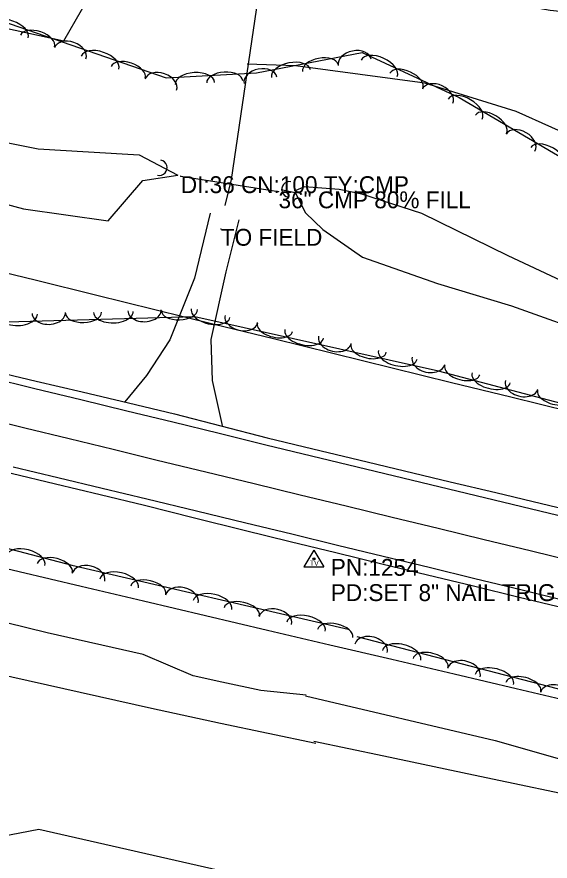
# Model space of a CAD drawing. Extents: x 1441650 to 1491889, y 345904 to 358319.
# Drawn here: x 1472209.3 to 1472367.4, y 348237.1 to 348487.3 of the extents above; entities that cross this region are included whole.
import ezdxf

# ---------------------------------------------------------------- set-up
doc = ezdxf.new("R2010")
doc.units = 0
for name, color, linetype in [('S_CROSS_DRAIN', 7, 'Continuous'), ('S_CROSS_DRAIN_ANNOT', 7, 'Continuous'), ('S_DITCHLINE', 7, 'Continuous'), ('S_DRG_PT_SYM', 7, 'Continuous'), ('S_EDGE_PAVEMENT', 7, 'Continuous'), ('S_GRAVEL_ROAD', 7, 'Continuous'), ('S_MISC_BOUNDARY', 7, 'Continuous'), ('S_MSC_PT_SYM', 7, 'Continuous'), ('S_PAVEMENT_CROWN', 7, 'Continuous'), ('S_SECONDARY_CTL', 7, 'Continuous'), ('S_SECONDARY_CTL_ANNOT', 7, 'Continuous'), ('S_SHOULDER', 7, 'Continuous'), ('S_STREAM', 7, 'Continuous'), ('S_SURVEY_TEXT_ANNOT', 7, 'Continuous'), ('S_TRAILS', 7, 'Continuous'), ('S_TREE', 7, 'Continuous')]:
    doc.layers.add(name, color=color, linetype=linetype)

msp = doc.modelspace()

# ---------------------------------------------------------------- linework, layer by layer
at = {"layer": 'S_CROSS_DRAIN'}
msp.add_line((1472257.93, 348440.04), (1472286.9, 348435.54), dxfattribs=at)
for centre, start, end in [((1472251.54, 348442.57), 257.3754, 77.7046), ((1472290.13, 348436.14), 80.3559, 260.6851)]:
    msp.add_arc(centre, 2.3, start, end, dxfattribs=at)
at = {"layer": 'S_DITCHLINE'}
for points in [[(1472201.71, 348450.93), (1472215.61, 348448.2), (1472230.6, 348447.3), (1472245.59, 348446.39), (1472257, 348440.4)], [(1472197.64, 348434.08), (1472211.27, 348430.42), (1472223.8, 348428.61), (1472236.34, 348426.81), (1472246.63, 348438.82), (1472257, 348440.39)]]:
    msp.add_lwpolyline(points, dxfattribs=at)
at = {"layer": 'S_DRG_PT_SYM'}
for points in [[(1472257.93, 348440.04), (1472257.93, 348440.09), (1472257.93, 348440.04), (1472257.88, 348440.04), (1472257.93, 348440.04), (1472257.93, 348439.99), (1472257.93, 348440.04), (1472257.98, 348440.04)], [(1472286.9, 348435.54), (1472286.9, 348435.59), (1472286.9, 348435.54), (1472286.85, 348435.54), (1472286.9, 348435.54), (1472286.9, 348435.49), (1472286.9, 348435.54), (1472286.95, 348435.54)]]:
    msp.add_lwpolyline(points, dxfattribs=at)
at = {"layer": 'S_EDGE_PAVEMENT'}
for points in [[(1472201.05, 348380.49), (1472214.67, 348377.18), (1472228.28, 348373.86), (1472241.9, 348370.54), (1472255.52, 348367.22), (1472269.32, 348363.85), (1472283.12, 348360.47), (1472296.67, 348357.21), (1472310.21, 348353.94), (1472323.75, 348350.68), (1472337.29, 348347.41), (1472350.83, 348344.15), (1472364.38, 348340.89), (1472377.92, 348337.62)], [(1472208.24, 348353.94), (1472221.44, 348350.76), (1472234.65, 348347.58), (1472247.85, 348344.39), (1472262.53, 348340.87), (1472277.21, 348337.35), (1472290.79, 348334.05), (1472304.38, 348330.75), (1472317.96, 348327.44), (1472331.55, 348324.14), (1472345.13, 348320.83), (1472358.72, 348317.53), (1472372.3, 348314.22)]]:
    msp.add_lwpolyline(points, dxfattribs=at)
at = {"layer": 'S_GRAVEL_ROAD'}
for points in [[(1472266.6, 348429.08), (1472261.99, 348409.85), (1472254.69, 348391.51), (1472247.77, 348381.03), (1472241.37, 348373.15)], [(1472270.28, 348366.2), (1472267.3, 348379.53), (1472266.97, 348391.67), (1472271.38, 348411.74), (1472275.25, 348427.07)]]:
    msp.add_lwpolyline(points, dxfattribs=at)
at = {"layer": 'S_MISC_BOUNDARY'}
msp.add_lwpolyline([(1471475.52, 348661.88), (1471596.07, 348636.03), (1471627.75, 348620.42), (1471738.86, 348602.3), (1471793.49, 348589.52), (1471854.04, 348561.81), (1471950.78, 348540.61), (1472086.48, 348515.91), (1472163.94, 348495.48), (1472191.15, 348487.15), (1472223.27, 348480.2), (1472233.74, 348498.39), (1472234.47, 348559.03), (1472230, 348608)], dxfattribs=at)
at = {"layer": 'S_MSC_PT_SYM'}
msp.add_lwpolyline([(1472269.8, 348424.44), (1472269.8, 348424.49), (1472269.8, 348424.44), (1472269.75, 348424.44), (1472269.8, 348424.44), (1472269.8, 348424.39), (1472269.8, 348424.44), (1472269.85, 348424.44)], dxfattribs=at)
at = {"layer": 'S_PAVEMENT_CROWN'}
msp.add_lwpolyline([(1472198.63, 348368.69), (1472211.71, 348365.5), (1472224.79, 348362.31), (1472237.87, 348359.13), (1472250.95, 348355.94), (1472265.31, 348352.45), (1472279.66, 348348.96), (1472293.3, 348345.65), (1472306.94, 348342.34), (1472320.58, 348339.03), (1472334.21, 348335.72), (1472347.85, 348332.41), (1472361.49, 348329.09), (1472375.13, 348325.78)], dxfattribs=at)
at = {"layer": 'S_SECONDARY_CTL'}
for p, q in [((1472297.39, 348329.25), (1472294.38, 348324.29)), ((1472297.39, 348329.25), (1472300.33, 348324.29)), ((1472294.38, 348324.29), (1472300.33, 348324.29))]:
    msp.add_line(p, q, dxfattribs=at)
for radius in [0.311, 0.183, 0.103]:
    msp.add_circle((1472297.39, 348326.64), radius, dxfattribs=at)
at = {"layer": 'S_SHOULDER'}
for points in [[(1472201.29, 348382.59), (1472215, 348379.35), (1472228.7, 348376.12), (1472242.4, 348372.88), (1472256.1, 348369.65), (1472269.82, 348366.07), (1472283.55, 348362.49), (1472297.1, 348359.24), (1472310.66, 348356), (1472324.22, 348352.76), (1472337.78, 348349.51), (1472351.34, 348346.27), (1472364.89, 348343.02), (1472378.45, 348339.78)], [(1472207.61, 348352.06), (1472220.8, 348348.88), (1472233.98, 348345.7), (1472247.17, 348342.52), (1472261.95, 348338.82), (1472276.73, 348335.12), (1472290.32, 348331.82), (1472303.91, 348328.52), (1472317.49, 348325.22), (1472331.08, 348321.92), (1472344.67, 348318.62), (1472358.26, 348315.32), (1472371.85, 348312.02)]]:
    msp.add_lwpolyline(points, dxfattribs=at)
at = {"layer": 'S_STREAM'}
for points in [[(1472295.07, 348286.22), (1472281.68, 348287.6), (1472270.04, 348290.15), (1472261.56, 348292.01), (1472246.79, 348298.33), (1472218.31, 348304.72), (1472169.97, 348316.56), (1472125.26, 348328.24), (1472102.14, 348333.77), (1472075.34, 348341.46), (1472064.34, 348343.88), (1472039.46, 348349.33), (1471949.35, 348370.14), (1471907.43, 348381.53), (1471868.82, 348389.73), (1471852.23, 348389.54), (1471825.47, 348395.41), (1471820.72, 348400.61), (1471780.43, 348409.4), (1471733.43, 348419.71), (1471696.84, 348427.73), (1471659.16, 348440.13), (1471624.07, 348447.82), (1471542.54, 348466.59)], [(1471561.48, 348442.77), (1471596.59, 348434.37), (1471604.23, 348432.15), (1471611.86, 348433.71), (1471628.58, 348426.6), (1471682.27, 348414.01), (1471726.84, 348402.78), (1471773.47, 348392.3), (1471820.33, 348381.15), (1471863.57, 348371.26), (1471891.66, 348364.68), (1471942.93, 348352.37), (1471983.1, 348340.47), (1472024.67, 348329.87), (1472042.99, 348325.88), (1472066.84, 348322.35), (1472103.63, 348316.15), (1472144, 348307.3), (1472197.16, 348294.04), (1472249.23, 348282.4), (1472269.68, 348277.92), (1472297.92, 348272.01)], [(1472287.68, 348436.06), (1472291.82, 348435.18), (1472294.85, 348429.18), (1472300.07, 348424.21), (1472311.79, 348416.03), (1472334.07, 348408.27), (1472356, 348401.62), (1472382.51, 348392.19), (1472405.06, 348383.61), (1472424.28, 348378.07), (1472453.64, 348370.87), (1472469.12, 348367.52), (1472489.56, 348360.43), (1472510.46, 348350.63), (1472516.87, 348349.38), (1472527.38, 348349.64), (1472541.89, 348347.08), (1472560.72, 348343.14), (1472579.21, 348336.68), (1472599.57, 348332.31), (1472624.63, 348327.03)], [(1472620.05, 348332.03), (1472605.87, 348337.64), (1472594.87, 348344.64), (1472588.25, 348348.78), (1472570.02, 348350.88), (1472546.18, 348352.28), (1472521.23, 348357.5), (1472512.86, 348357.74), (1472505.66, 348359.25), (1472484.53, 348368.46), (1472475.83, 348378.54), (1472469.15, 348383.6), (1472449.61, 348387.69), (1472439.65, 348388.06), (1472423.04, 348387.77), (1472408.9, 348390.74), (1472396.09, 348396.59), (1472385.16, 348402.34), (1472354.94, 348416.47), (1472329.42, 348429.01), (1472311.6, 348434.76), (1472304.91, 348436.15), (1472294.62, 348436.91), (1472291.55, 348435.59)], [(1472294.92, 348286.04), (1472351.15, 348272.83), (1472395.51, 348260.21), (1472421.94, 348254.67), (1472444.66, 348247.87), (1472436.36, 348247.94), (1472409.77, 348251.7), (1472382.32, 348254.61), (1472344.74, 348262.57), (1472318.08, 348268.15), (1472297.34, 348272.49)]]:
    msp.add_lwpolyline(points, dxfattribs=at)
at = {"layer": 'S_TRAILS'}
for points in [[(1472626.52, 348493.89), (1472546.84, 348489.15), (1472478.37, 348485.37), (1472418.2, 348483.77), (1472367.42, 348489.19), (1472323.93, 348496.96), (1472305.2, 348504.11), (1472292.13, 348502.69), (1472280.79, 348492.76), (1472272.85, 348439.08), (1472271, 348431.33)], [(1472641.56, 348378.82), (1472564.77, 348393.78), (1472471.1, 348418.52), (1472410.2, 348435.56), (1472357.38, 348459.23), (1472330.28, 348467.59), (1472291.89, 348472.77), (1472277.58, 348473.29)], [(1472273.61, 348233.27), (1472215.87, 348246.47), (1472188.1, 348241.1), (1472144.88, 348248.22), (1472094.13, 348259.02), (1472055.89, 348267.66)]]:
    msp.add_lwpolyline(points, dxfattribs=at)
at = {"layer": 'S_TREE'}
for points in [[(1472528.19, 348331.65), (1472410.41, 348362.18), (1472334.28, 348382.23), (1472262.11, 348398.35), (1472181.98, 348396.12), (1472149.15, 348407.6), (1472131.22, 348413.02), (1472064.35, 348427.43), (1472021.14, 348432.96), (1471956.38, 348452.28), (1471937.33, 348480.28), (1471894.68, 348467.42), (1471781, 348495.31), (1471736.72, 348531.83), (1471631.28, 348544.3), (1471603.79, 348531.98), (1471580.06, 348535.42), (1471568.63, 348551.19), (1471553.54, 348559.18), (1471510.97, 348562.27), (1471471.1, 348573.64), (1471425.55, 348596.94), (1471398.84, 348604.14)], [(1471397.38, 348524.16), (1471543.07, 348490.44), (1471688.24, 348458.62), (1471805.19, 348432.98), (1471948.44, 348391.73), (1472079.77, 348362.98), (1472225.66, 348324.76), (1472307.56, 348305.8)], [(1472194.35, 348489.61), (1472253.63, 348469.16), (1472280.36, 348470.65), (1472311.73, 348476.67), (1472340.43, 348463.41), (1472381.6, 348439.31), (1472438.57, 348415.72), (1472518.52, 348395.88), (1472569.55, 348384.69)], [(1472197.51, 348413.52), (1472215.09, 348409.2), (1472232.67, 348404.87), (1472250.25, 348400.55), (1472267.84, 348396.23), (1472285.42, 348391.91), (1472303, 348387.59), (1472320.58, 348383.26), (1472338.17, 348378.94), (1472355.75, 348374.62), (1472373.33, 348370.3)], [(1472197.51, 348413.52), (1472215.09, 348409.2), (1472232.67, 348404.87), (1472250.25, 348400.55), (1472267.84, 348396.23), (1472285.42, 348391.91), (1472303, 348387.58), (1472320.58, 348383.26), (1472338.17, 348378.94), (1472355.75, 348374.62), (1472373.33, 348370.3)], [(1472191.55, 348327.22), (1472209.98, 348322.88), (1472228.4, 348318.55), (1472246.82, 348314.21), (1472265.25, 348309.88), (1472283.67, 348305.54), (1472302.1, 348301.21), (1472320.52, 348296.88), (1472338.95, 348292.54), (1472357.37, 348288.21), (1472375.79, 348283.87), (1472394.22, 348279.54), (1472410.52, 348275.82), (1472426.82, 348272.1), (1472443.12, 348268.38), (1472459.42, 348264.66), (1472475.72, 348260.94), (1472492.02, 348257.22), (1472508.33, 348253.5), (1472524.63, 348249.79), (1472540.93, 348246.07), (1472557.23, 348242.35), (1472573.53, 348238.63), (1472589.83, 348234.91)], [(1472191.55, 348327.22), (1472209.98, 348322.88), (1472228.4, 348318.55), (1472246.82, 348314.21), (1472265.25, 348309.88), (1472283.67, 348305.54), (1472302.1, 348301.21), (1472320.52, 348296.88), (1472338.95, 348292.54), (1472357.37, 348288.21), (1472375.8, 348283.87), (1472394.22, 348279.54), (1472410.52, 348275.82), (1472426.82, 348272.1), (1472443.12, 348268.38), (1472459.42, 348264.66), (1472475.72, 348260.94), (1472492.03, 348257.22), (1472508.33, 348253.51), (1472524.63, 348249.79), (1472540.93, 348246.07), (1472557.23, 348242.35), (1472573.53, 348238.63), (1472589.83, 348234.91)], [(1472310.15, 348303.67), (1472465.08, 348263.44), (1472535.44, 348247.8), (1472646.52, 348221.7), (1472680.95, 348214.5), (1472768.25, 348192.77), (1472844.04, 348176.91), (1472901.65, 348160.68), (1472928, 348153.12), (1472974.47, 348131.25), (1472985.82, 348129), (1472989.26, 348142.93), (1473004.35, 348152.55), (1473012.14, 348148.07), (1473011.33, 348127.41), (1473005.74, 348100.7), (1472997.92, 348078.83), (1472968.79, 348050.92), (1472925.63, 348015.56)]]:
    msp.add_lwpolyline(points, dxfattribs=at)
for centre, major_axis, ratio, start_param, end_param in [((1472207.09, 348482.97), (-5.55, 1.91), 0.55008, 3.141593, 6.283185), ((1472215.47, 348480.08), (-5.05, 1.74), 0.540699, 3.141593, 6.283185), ((1472225.13, 348476.48), (-4.68, 1.62), 0.685311, 3.141593, 6.283185), ((1472233.96, 348473.7), (-5.55, 1.91), 0.55008, 3.141593, 6.283185), ((1472309.47, 348473.81), (-4.87, -0.94), 0.685311, 3.141593, 6.283185), ((1472299.3, 348472.13), (-5.25, -1.01), 0.540699, 3.141593, 6.283185), ((1472316.74, 348472.02), (-5.33, 2.46), 0.55008, 3.141593, 6.283185), ((1472242.35, 348470.81), (-5.05, 1.74), 0.540699, 3.141593, 6.283185), ((1472290.59, 348470.45), (-5.76, -1.11), 0.55008, 3.141593, 6.283185), ((1472252, 348467.21), (-4.68, 1.62), 0.685311, 3.141593, 6.283185), ((1472262.09, 348467.51), (-5.86, -0.32), 0.55008, 3.141593, 6.283185), ((1472270.95, 348468), (-5.34, -0.3), 0.540699, 3.141593, 6.283185), ((1472281.55, 348468.45), (-4.87, -0.94), 0.685311, 3.141593, 6.283185), ((1472324.79, 348468.3), (-4.85, 2.24), 0.540699, 3.141593, 6.283185), ((1472334.03, 348463.74), (-4.5, 2.08), 0.685311, 3.141593, 6.283185), ((1472342.21, 348459.91), (-5.06, 2.97), 0.55008, 3.141593, 6.283185), ((1472349.87, 348455.43), (-4.61, 2.7), 0.540699, 3.141593, 6.283185), ((1472358.62, 348450), (-4.28, 2.5), 0.685311, 3.141593, 6.283185), ((1472366.75, 348445.55), (-5.06, 2.97), 0.55008, 3.141593, 6.283185), ((1472237.94, 348399.8), (5.86, 0.16), 0.549729, 3.142248, 6.283841), ((1472247.19, 348400.32), (4.95, 0.13), 0.684873, 3.142666, 6.284259), ((1472257.49, 348400.35), (5.34, 0.15), 0.540354, 3.142228, 6.28382), ((1472266.77, 348399.48), (5.73, -1.28), 0.549629, 3.142206, 6.283799), ((1472209.53, 348399.01), (5.86, 0.16), 0.549729, 3.142248, 6.283841), ((1472218.78, 348399.53), (4.95, 0.13), 0.684873, 3.142666, 6.284259), ((1472229.08, 348399.56), (5.34, 0.15), 0.540354, 3.142228, 6.28382), ((1472275.86, 348397.72), (4.83, -1.08), 0.684749, 3.142597, 6.28419), ((1472285.86, 348395.22), (5.22, -1.17), 0.540256, 3.142187, 6.28378), ((1472294.51, 348393.29), (5.73, -1.28), 0.549629, 3.142206, 6.283799), ((1472303.6, 348391.52), (4.83, -1.08), 0.684749, 3.142597, 6.28419), ((1472313.6, 348389.02), (5.22, -1.17), 0.540256, 3.142187, 6.28378), ((1472322.25, 348387.09), (5.73, -1.28), 0.549629, 3.142206, 6.283799), ((1472331.34, 348385.33), (4.83, -1.08), 0.684749, 3.142597, 6.28419), ((1472341.36, 348382.56), (5.17, -1.36), 0.540167, 3.141596, 6.283189), ((1472349.93, 348380.3), (5.67, -1.49), 0.549538, 3.141596, 6.283189), ((1472358.95, 348378.2), (4.79, -1.26), 0.684636, 3.141598, 6.283191), ((1472368.85, 348375.32), (5.17, -1.36), 0.540167, 3.141596, 6.283189), ((1472211.97, 348326.15), (-5.68, 1.49), 0.55007, 3.141593, 6.283185), ((1472220.55, 348323.91), (-5.17, 1.35), 0.540689, 3.141593, 6.283185), ((1472230.56, 348321.18), (-4.83, 1.12), 0.685298, 3.141593, 6.283185), ((1472239.64, 348319.35), (-5.72, 1.32), 0.55007, 3.141593, 6.283185), ((1472248.27, 348317.35), (-5.21, 1.21), 0.540689, 3.141593, 6.283185), ((1472258.25, 348314.77), (-4.83, 1.12), 0.685298, 3.141593, 6.283185), ((1472267.33, 348312.94), (-5.72, 1.32), 0.55007, 3.141593, 6.283185), ((1472275.97, 348310.94), (-5.21, 1.21), 0.540689, 3.141593, 6.283185), ((1472285.95, 348308.36), (-4.83, 1.12), 0.685298, 3.141593, 6.283185), ((1472295.03, 348306.52), (-5.72, 1.32), 0.55007, 3.141593, 6.283185), ((1472303.67, 348304.52), (-5.21, 1.21), 0.540689, 3.141593, 6.283185), ((1472314.35, 348300.12), (-4.8, 1.25), 0.685304, 3.141431, 6.283024), ((1472323.37, 348298.05), (-5.68, 1.47), 0.550074, 3.141494, 6.283087), ((1472331.96, 348295.82), (-5.17, 1.34), 0.540694, 3.141497, 6.28309), ((1472341.86, 348292.98), (-4.8, 1.25), 0.685304, 3.141431, 6.283024), ((1472350.89, 348290.9), (-5.68, 1.47), 0.550074, 3.141494, 6.283087), ((1472359.47, 348288.67), (-5.17, 1.34), 0.540694, 3.141497, 6.28309), ((1472369.37, 348285.83), (-4.8, 1.25), 0.685304, 3.141431, 6.283024)]:
    msp.add_ellipse(centre, major_axis=major_axis, ratio=ratio, start_param=start_param, end_param=end_param, dxfattribs=at)

# ---------------------------------------------------------------- texts
at = {"layer": 'S_CROSS_DRAIN_ANNOT'}
for s, p in [('DI:36 CN:100 TY:CMP', (1472257.93, 348435.04)), ('36" CMP 80% FILL', (1472286.9, 348430.54))]:
    msp.add_text(s, height=5, dxfattribs=at).set_placement(p)
at = {"layer": 'S_SECONDARY_CTL'}
msp.add_text('TV', height=1.5, rotation=360, dxfattribs=at).set_placement((1472296.18, 348324.63))
at = {"layer": 'S_SECONDARY_CTL_ANNOT'}
for s, p in [('PN:1254', (1472302.39, 348321.64)), ('PD:SET 8" NAIL TRIG ELEV', (1472302.39, 348314.14))]:
    msp.add_text(s, height=5, dxfattribs=at).set_placement(p)
at = {"layer": 'S_SURVEY_TEXT_ANNOT'}
msp.add_text('TO FIELD', height=5, dxfattribs=at).set_placement((1472269.8, 348419.44))

doc.saveas('drawing.dxf')
